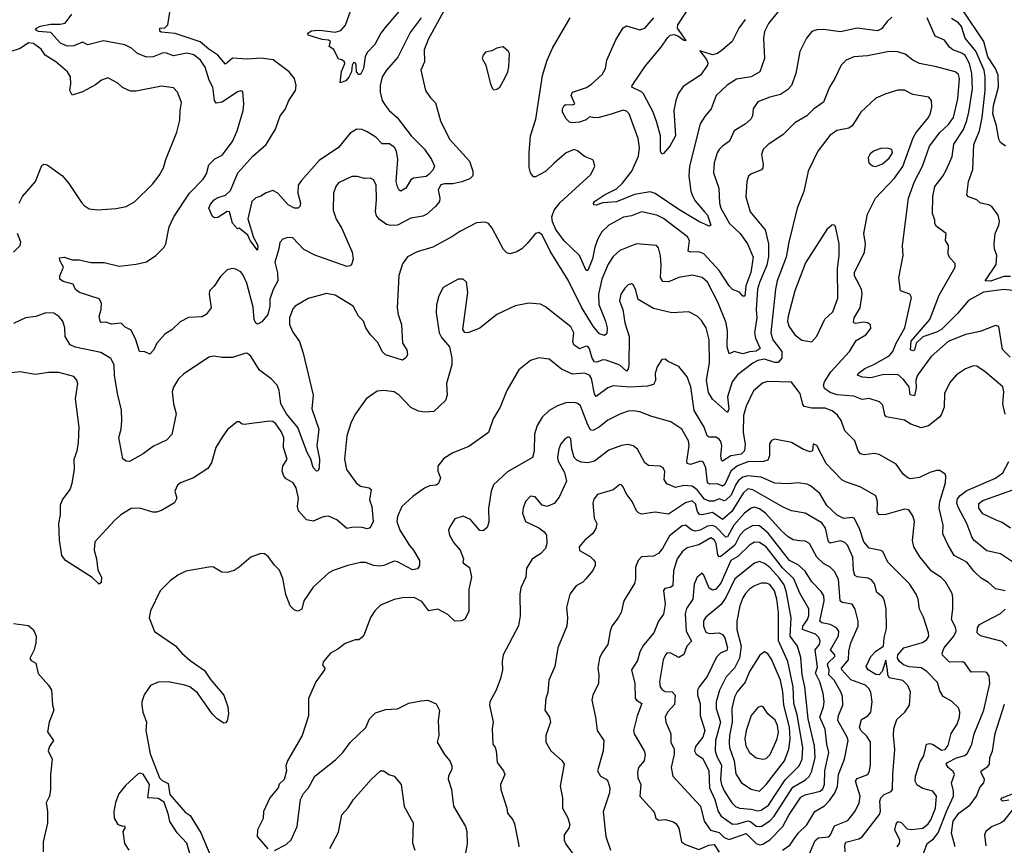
# Model space of a CAD drawing. Extents: x 1246230 to 1426786, y 660032 to 763141.
# Tile 362 of 566: x 1371733 to 1377578, y 671354 to 676255. Entities that reach past the tile are written whole.
import ezdxf

# ---------------------------------------------------------------- set-up
doc = ezdxf.new("R2010")
doc.units = 0

msp = doc.modelspace()

# ---------------------------------------------------------------- linework, layer by layer
at = {"layer": '0CON10XD'}
for points in [[(1374292.4, 676385), (1374157.9, 676137.9), (1374133.3, 676075), (1374136.5, 676005), (1374114.3, 675955), (1374141.4, 675835), (1374170.9, 675790.9), (1374200.3, 675760.3), (1374230, 675655), (1374284.7, 675544.7), (1374402.2, 675415), (1374423.3, 675355), (1374422.4, 675327.6), (1374405, 675309.2), (1374358, 675292), (1374305, 675280), (1374255, 675281.1), (1374232.5, 675275), (1374216.9, 675245), (1374226.7, 675195), (1374224.2, 675175), (1374200.8, 675145), (1374148.7, 675101.3), (1374125, 675088.8), (1374055, 675076.6), (1373975, 675035.4), (1373933.8, 675033.8), (1373910, 675040), (1373869.3, 675069.3), (1373851.3, 675091.3), (1373845.6, 675115.6), (1373850.8, 675185), (1373848.1, 675275), (1373833.3, 675305), (1373815, 675314), (1373781.2, 675311.2), (1373736.4, 675323.6), (1373705, 675324), (1373625, 675285.7), (1373609.2, 675265), (1373595.7, 675225), (1373594.5, 675125), (1373611.1, 675071.1), (1373644.6, 675014.6), (1373705.6, 674875), (1373711.4, 674835), (1373704, 674805), (1373695, 674794), (1373675, 674790.6), (1373485, 674856.6), (1373419.7, 674889.7), (1373355, 674960.6), (1373325, 674962), (1373295, 674951.2), (1373277.7, 674932.3), (1373272, 674895), (1373246.7, 674815), (1373262.8, 674752.8), (1373265.8, 674705), (1373236.9, 674653.1), (1373218.6, 674595), (1373217.4, 674555), (1373205.3, 674505), (1373169.6, 674460.4), (1373145, 674448), (1373135, 674452.9), (1373124.3, 674474.3), (1373118.7, 674548.7), (1373081.5, 674691.5), (1373059.1, 674739.1), (1373045, 674758), (1373015, 674773.8), (1372995, 674778.8), (1372965, 674770), (1372925, 674730), (1372888, 674672), (1372860, 674645), (1372857.1, 674625), (1372870, 674545), (1372840, 674505), (1372815, 674491.2), (1372735, 674486.7), (1372685, 674461.4), (1372635.5, 674414.5), (1372595, 674388), (1372547.5, 674335), (1372528.8, 674295), (1372505, 674270), (1372475, 674283.3), (1372443.3, 674285), (1372422, 674355), (1372395, 674412.5), (1372359.3, 674429.3), (1372335, 674452.5), (1372277, 674447), (1372245, 674458.8), (1372216.7, 674456.7), (1372211.2, 674465), (1372204.3, 674495), (1372216, 674535), (1372217.7, 674572.3), (1372205, 674598), (1372087.5, 674635), (1372063.9, 674653.9), (1372050, 674685), (1371991.3, 674701.3), (1371971.2, 674715), (1371971.2, 674735), (1371992.5, 674785), (1371970, 674825), (1371968.8, 674841.2), (1371995.8, 674844.2), (1372045, 674830), (1372085, 674829.4), (1372155, 674812.7), (1372235, 674813.3), (1372322.2, 674792.2), (1372425, 674802.9), (1372485, 674816.9), (1372540, 674855), (1372590.9, 674905), (1372600.8, 674925), (1372620.9, 675025), (1372648.5, 675085), (1372741.1, 675225), (1372822.4, 675307.6), (1372840.8, 675339.2), (1372856.4, 675393.6), (1372891.3, 675428.7), (1372935, 675450), (1372995, 675532), (1373024.3, 675595), (1373059.2, 675715), (1373064, 675755), (1373058.3, 675828.3), (1373045, 675833.3), (1373025, 675827.5), (1372935, 675765.9), (1372899.1, 675759.1), (1372888.2, 675775), (1372879.2, 675855), (1372856.9, 675895), (1372833.7, 675973.7), (1372806.2, 676015), (1372765.6, 676045.6), (1372725, 676056.7), (1372645, 676040.8), (1372605, 676056.5), (1372585, 676057.6), (1372525, 676034), (1372485, 676031.8), (1372431.5, 676055), (1372396.2, 676086.2), (1372357.1, 676105), (1372229.3, 676129.3), (1372136.3, 676106.3), (1372105, 676120.8), (1372055, 676099.1), (1372015, 676097.2), (1371975.3, 676115), (1371918.4, 676178.4), (1371845, 676184.9), (1371825.5, 676195), (1371832.2, 676205), (1371855, 676216.7), (1371915, 676228.9), (1371972.7, 676227.3), (1372003.3, 676235), (1372042.8, 676287.2)], [(1374075, 676412.9), (1373901.9, 676208.1), (1373876.9, 676175), (1373841.7, 676108.3), (1373795, 676060), (1373784.4, 676035), (1373774.2, 675965), (1373755, 675930), (1373745, 675930), (1373731.2, 675945), (1373730.8, 675985), (1373726.5, 675996.5), (1373715, 676000.8), (1373705.7, 675985), (1373703.1, 675945), (1373687.1, 675912.9), (1373668.3, 675891.7), (1373635, 675880), (1373643.3, 675946.7), (1373663.8, 675995), (1373661.2, 676005), (1373645, 676017.5), (1373625, 676020), (1373597.8, 676077.8), (1373570, 676095), (1373577.5, 676125), (1373565, 676133.3), (1373527.7, 676137.7), (1373445, 676163.3), (1373443.8, 676175), (1373465, 676188), (1373485, 676190), (1373515, 676192), (1373605, 676181.4), (1373639.4, 676190.6), (1373667.2, 676222.8), (1373698.6, 676311.4)], [(1374116.1, 676265), (1374050.6, 676179.4), (1373978.2, 676031.8), (1373910.5, 675955), (1373885, 675916), (1373872.8, 675865), (1373871.8, 675825), (1373885.4, 675775), (1373902.3, 675747.7), (1373925.4, 675715), (1373974.4, 675675), (1374057.2, 675565), (1374135, 675486.5), (1374178.2, 675425), (1374195.7, 675385), (1374185, 675361.2), (1374161.2, 675335), (1374145, 675324.3), (1374070, 675315), (1374055, 675304.2), (1374025, 675254), (1373995, 675236.7), (1373985, 675243.3), (1373975, 675263.3), (1373968.1, 675295), (1373978.4, 675425), (1373969.5, 675475), (1373957, 675497), (1373928.1, 675518.1), (1373885, 675518.2), (1373846.9, 675556.9), (1373795, 675588.9), (1373765, 675602.5), (1373735, 675605.6), (1373695, 675580.6), (1373624.3, 675495.7), (1373510.7, 675419.3), (1373405, 675300.7), (1373385, 675272.5), (1373383.3, 675225), (1373400.6, 675165), (1373395.7, 675145), (1373385, 675136.9), (1373365, 675136.4), (1373326, 675156), (1373265, 675224.3), (1373235, 675240), (1373195, 675227.3), (1373165, 675206.4), (1373135, 675198.2), (1373110.6, 675175), (1373087.2, 675072.8), (1373121.4, 674961.4), (1373145.8, 674915), (1373145, 674887.5), (1373101.5, 674945), (1373087.9, 674975), (1373035, 675017.5), (1373025, 675012.5), (1372995, 675047.1), (1372977.5, 675115), (1372965, 675116.7), (1372909.2, 675080.8), (1372888.5, 675078.5), (1372876.3, 675086.3), (1372855.7, 675135), (1372865, 675160), (1372887.5, 675185), (1372905, 675196.7), (1372955, 675212.5), (1372985, 675240), (1373028.2, 675345), (1373116.1, 675443.9), (1373196.7, 675513.3), (1373250.6, 675605), (1373278.8, 675685), (1373308.3, 675721.7), (1373331.4, 675775), (1373369.2, 675835), (1373374.2, 675865), (1373363.1, 675905), (1373333.3, 675945), (1373236.6, 676016.6), (1373165.6, 676025.6), (1373085, 676019.6), (1372995, 676027.3), (1372955, 675990), (1372908.9, 676045), (1372855, 676079.6), (1372805, 676123.7), (1372655, 676173.6), (1372571.7, 676181.7), (1372565, 676187.5), (1372564.6, 676205.4), (1372595, 676206.9), (1372611.5, 676225), (1372627.4, 676322.6)], [(1376235, 676302.9), (1376178.3, 676231.7), (1376153.6, 676185), (1376147.5, 676145), (1376154.5, 676025), (1376125.6, 675945), (1376075.3, 675914.7), (1375987.9, 675902.1), (1375933.3, 675866.7), (1375868.1, 675805), (1375838.6, 675725), (1375799.4, 675680.6), (1375773.1, 675636.9), (1375708.1, 675385), (1375705.3, 675325), (1375716, 675236), (1375724, 675215), (1375741.6, 675181.6), (1375798.9, 675115), (1375815.8, 675095), (1375836.5, 675035), (1375825, 675029.4), (1375765, 675056.6), (1375645, 675127.9), (1375505, 675223.9), (1375475, 675232), (1375382.3, 675217.7), (1375275, 675173.5), (1375195, 675167.9), (1375155, 675153.1), (1375142, 675155), (1375138.2, 675165), (1375144.6, 675175), (1375205, 675215.8), (1375275, 675250.7), (1375311.1, 675285), (1375367.5, 675355), (1375406.9, 675445), (1375411.2, 675495), (1375405, 675550), (1375351.2, 675695), (1375335, 675711.8), (1375315, 675718.5), (1375243.6, 675693.6), (1375173.6, 675673.6), (1375145, 675671.9), (1375115, 675678.8), (1375095, 675660.8), (1375055, 675645.7), (1375012.5, 675642.5), (1374996.4, 675646.4), (1374976.4, 675666.4), (1374955.6, 675705.6), (1374955, 675726.2), (1374964.3, 675745.7), (1374975, 675752.2), (1375015, 675749.2), (1375028.8, 675755), (1375007.1, 675805), (1375014.4, 675825), (1375098.1, 675851.9), (1375128, 675872), (1375190, 675930), (1375210, 675965), (1375218.6, 676015), (1375270.8, 676135), (1375315, 676206), (1375335, 676217.8), (1375415, 676195.5), (1375444.2, 676205), (1375497.1, 676265)], [(1376038.7, 676255), (1376001.5, 676205), (1375962.2, 676125), (1375904.3, 676075), (1375875, 676053.8), (1375845, 676046.2), (1375770.8, 676069.2), (1375809.4, 676019.4), (1375818.1, 675998.1), (1375816.2, 675985), (1375774.3, 675925.7), (1375671.5, 675858.5), (1375642.3, 675815), (1375627.1, 675775), (1375615.9, 675715), (1375626.8, 675565), (1375591.8, 675505), (1375555, 675460), (1375545, 675457.1), (1375537.1, 675475), (1375535.9, 675565), (1375514.5, 675645), (1375493.1, 675705), (1375436.2, 675815), (1375425, 675826.2), (1375366, 675855), (1375368.9, 675865), (1375448.7, 675981.3), (1375539.7, 676090.3), (1375580.5, 676149.5), (1375595, 676162.7), (1375617.1, 676167.1), (1375639.3, 676159.3), (1375675, 676132.5), (1375688.6, 676131.4), (1375638.6, 676205), (1375639.6, 676225), (1375693.3, 676305)], [(1377456.1, 676126.1), (1377332.3, 676312.3)], [(1376909.9, 676270.1), (1376881.5, 676245), (1376848.5, 676201.5), (1376825, 676188.7), (1376705, 676204.6), (1376605, 676182.3), (1376503.6, 676196.4), (1376465, 676194.4), (1376435.5, 676184.5), (1376403.1, 676145), (1376364, 676066), (1376340, 675935), (1376315, 675864), (1376291.3, 675838.7), (1376250.2, 675809.8), (1376185, 675794.5), (1376115, 675768), (1376087.1, 675725), (1376083.1, 675685), (1376072.2, 675665), (1376039.4, 675635), (1375974.3, 675595), (1375946.4, 675533.6), (1375904.4, 675505), (1375884.4, 675485), (1375874, 675464), (1375855.4, 675404.6), (1375851.2, 675345), (1375882.5, 675255), (1375887.8, 675165), (1375895.3, 675135), (1375947.2, 675045), (1376009.2, 674985), (1376053.9, 674925), (1376086.4, 674845), (1376073.6, 674755), (1376043.1, 674675), (1376037.3, 674612.7), (1376025, 674613.5), (1376005, 674638), (1375965, 674654), (1375945, 674674.2), (1375884.7, 674765), (1375795, 674864.6), (1375765, 674876.3), (1375715, 674874.6), (1375701.5, 674881.5), (1375708.2, 674945), (1375697.5, 674965), (1375555.5, 675075), (1375514.2, 675095), (1375425, 675114.6), (1375365, 675091.1), (1375318, 675082), (1375229.4, 675035), (1375188.5, 674995), (1375165, 674953.3), (1375147.5, 674905), (1375133.9, 674835), (1375105, 674766), (1375095, 674765.8), (1375055, 674854.4), (1374965, 674942.5), (1374915, 675009.2), (1374895.2, 675055), (1374892.5, 675085), (1374905.8, 675124.2), (1374941.1, 675168.9), (1375124, 675335), (1375146.2, 675385), (1375140, 675415), (1375135, 675422.5), (1375085, 675443.3), (1375045, 675476.7), (1375025, 675483.8), (1374976.2, 675465), (1374907.1, 675405), (1374855, 675352.9), (1374795, 675321.2), (1374782.3, 675322.3), (1374765.9, 675345.9), (1374757.3, 675377.3), (1374756.7, 675465), (1374765.6, 675565), (1374796.4, 675665), (1374836.1, 675923.9), (1374864.4, 676015), (1374895.6, 676085), (1375000, 676265)], [(1377625, 674646.6), (1377575, 674652.7), (1377455, 674637.7), (1377365, 674588.8), (1377299.4, 674510.6), (1377205, 674415.9), (1377175, 674399.2), (1377095, 674372.7), (1377054.4, 674335), (1377045, 674292.5), (1377035, 674289.1), (1377020.6, 674295), (1377025, 674346.2), (1377135.9, 674475), (1377190.8, 674619.2), (1377287.1, 674785), (1377287, 674807), (1377253.2, 674843.2), (1377244.3, 674864.3), (1377245.7, 674915), (1377229.2, 674945), (1377232, 674985), (1377175, 675028.1), (1377166.4, 675045), (1377165.4, 675065), (1377151.1, 675105), (1377153.8, 675205), (1377165.5, 675265), (1377213.3, 675326.7), (1377234.6, 675365), (1377267.8, 675442.2), (1377277.9, 675515), (1377335, 675603.8), (1377355, 675657.1), (1377367.7, 675705), (1377388.5, 675845), (1377385.6, 675935), (1377370.7, 675995), (1377345, 676041.6), (1377325.4, 676055.4), (1377272.2, 676075), (1377252.1, 676092.1), (1377222.7, 676132.7), (1377168, 676158), (1377120.5, 676265)], [(1377615, 674729.9), (1377575, 674730.6), (1377495, 674703.5), (1377464, 674705), (1377528.6, 674801.4), (1377533.4, 674855), (1377519.4, 674895), (1377516.8, 674923.2), (1377524.6, 674985), (1377545.9, 675035), (1377548.9, 675058.9), (1377542.2, 675095), (1377504.2, 675145), (1377485.5, 675155.5), (1377436.6, 675166.6), (1377415, 675185.8), (1377365, 675202.9), (1377355.7, 675215), (1377365.5, 675295), (1377391.3, 675365), (1377396.8, 675513.2), (1377430.6, 675595), (1377446.1, 675675), (1377463.6, 675835), (1377464.8, 675914.8), (1377458.9, 675955), (1377408.2, 676068.2), (1377345.3, 676145), (1377323.3, 676215), (1377306.2, 676236.2), (1377265, 676261.5)], [(1377585, 675503.3), (1377555, 675526.2), (1377545.8, 675545), (1377531.8, 675625), (1377510.7, 675695), (1377514.6, 675745), (1377542.7, 675855), (1377541.7, 675925), (1377526.2, 675965), (1377480.7, 676035), (1377456.1, 676126.1)], [(1372415, 675174), (1372521.3, 675278.7), (1372560.9, 675329.1), (1372585.7, 675375), (1372600, 675425), (1372665, 675586.7), (1372682.4, 675657.6), (1372684.4, 675715), (1372694.1, 675764.1), (1372668.6, 675825), (1372645, 675850.8), (1372575, 675861.1), (1372425, 675831.1), (1372390.3, 675830.3), (1372343, 675853), (1372315, 675877.5), (1372255, 675910), (1372217.5, 675895), (1372182.3, 675867.7), (1372105, 675826.2), (1372045, 675807.5), (1372031.2, 675835), (1372036.7, 675875), (1372033.3, 675915), (1372016.7, 675945), (1371948, 676005), (1371884.6, 676044.6), (1371860.6, 676080.6), (1371815, 676113.1), (1371785, 676117.3), (1371735, 676083.1), (1371675, 676063.6)], [(1377612.1, 674252.1), (1377566.5, 674296.5), (1377545, 674433.3), (1377525, 674440), (1377435, 674404.4), (1377346.6, 674386.6), (1377245, 674345.3), (1377144.5, 674255), (1377062.4, 674145), (1377053.3, 674115), (1377055, 674070), (1377045, 674022.9), (1377018.5, 674028.5), (1377013.1, 674075), (1376979.2, 674119.2), (1376945, 674148.9), (1376855, 674145.7), (1376785, 674129.2), (1376735, 674131.8), (1376705.8, 674145), (1376710, 674155), (1376749.5, 674185), (1376802.6, 674207.4), (1376895, 674259.6), (1376915.4, 674285), (1376935.9, 674335), (1376988.2, 674425), (1377026, 674606), (1377017.5, 674625), (1376961.2, 674645), (1376952.5, 674722.5), (1376977.1, 674855), (1376973.1, 674915), (1377008.5, 675195), (1377045.3, 675295), (1377091.6, 675385), (1377134.7, 675505), (1377195.5, 675584.5), (1377246.9, 675633.1), (1377276.8, 675675), (1377302.7, 675785), (1377312.5, 675905), (1377305, 675929.2), (1377286.7, 675945), (1377174.6, 675975.4), (1377075, 675993.8), (1377034.7, 676014.7), (1376990.2, 676050.2), (1376945, 676064.5), (1376895, 676065.4), (1376765, 676041.2), (1376685, 676034.4), (1376640, 676015), (1376609.2, 675985), (1376572.5, 675905), (1376540, 675855), (1376504.4, 675765), (1376446, 675724), (1376405, 675684.5), (1376335, 675642.9), (1376265, 675572.9), (1376175, 675511.4), (1376146.3, 675483.7), (1376135.6, 675455), (1376146.9, 675395), (1376144.3, 675375), (1376136.4, 675363.6), (1376072.6, 675337.4), (1376059.2, 675325), (1376048.9, 675295), (1376042.8, 675202.8), (1376069.4, 675115), (1376158.2, 675008.2), (1376177.6, 674925), (1376178.1, 674848.1), (1376167.2, 674797.2), (1376123.7, 674695), (1376113.6, 674655), (1376105.7, 674535), (1376108.8, 674485), (1376094.2, 674395), (1376100.7, 674365), (1376127.9, 674302.1), (1376105, 674286.1), (1376065, 674283.2), (1376025, 674271.5), (1375975, 674284.4), (1375945, 674270.8), (1375932.5, 674312.5), (1375934.2, 674405), (1375926.7, 674455), (1375878.1, 674578.1), (1375816.8, 674696.8), (1375785, 674723.6), (1375725, 674739.2), (1375645.3, 674724.7), (1375585, 674699.6), (1375550.4, 674700.4), (1375535.9, 674725), (1375541.6, 674795), (1375536.6, 674853.4), (1375525, 674900), (1375513.4, 674913.4), (1375395, 674923.3), (1375295, 674883.8), (1375255, 674849.4), (1375226.3, 674803.7), (1375188.1, 674715), (1375169.1, 674625), (1375171.6, 674565), (1375211.1, 674465), (1375220.7, 674425), (1375218.4, 674391.6), (1375205, 674380.5), (1375175, 674390.9), (1375137.8, 674435), (1375068.2, 674548.2), (1374988.9, 674708.9), (1374881.6, 674881.6), (1374835, 674977.5), (1374815, 674992.5), (1374795, 674985.8), (1374745, 674925.8), (1374714, 674895), (1374683.6, 674876.4), (1374645, 674865.7), (1374625, 674871.4), (1374605, 674890), (1374537, 675017), (1374515, 675044), (1374495, 675052.5), (1374445, 675048.6), (1374345, 674998.1), (1374298.8, 674965), (1374185, 674904.4), (1374092.6, 674877.4), (1374035, 674848), (1374005.8, 674805), (1373983.4, 674736.6), (1373973.8, 674545), (1373978.5, 674505), (1374000, 674445), (1374004.5, 674335), (1374030, 674295), (1374034.2, 674265), (1374025, 674246.7), (1374005, 674233.8), (1373905, 674264.5), (1373885, 674284.2), (1373858.3, 674338.3), (1373815, 674384), (1373788.1, 674425), (1373773.1, 674465), (1373743.1, 674495), (1373712.5, 674555), (1373605, 674619.2), (1373555, 674628.6), (1373445, 674600), (1373367.5, 674555), (1373355, 674538), (1373334.7, 674485.3), (1373335.3, 674445), (1373355, 674399.2), (1373394, 674345), (1373415.6, 674275), (1373475.5, 674025), (1373466.9, 673945), (1373508, 673825), (1373497.3, 673725), (1373511.5, 673645), (1373511.2, 673595), (1373505, 673577.5), (1373495, 673575.6), (1373474.5, 673595.5), (1373460.9, 673645), (1373438.7, 673685), (1373383.5, 673833.5), (1373315.7, 673915), (1373283.9, 673975), (1373272.9, 674052.9), (1373261.5, 674085), (1373225, 674122.1), (1373155.6, 674175), (1373105, 674256.7), (1373085, 674274.2), (1373075, 674275.7), (1372995, 674250), (1372935, 674248.9), (1372885, 674256.7), (1372855, 674252), (1372705, 674151.4), (1372675, 674122.5), (1372646.4, 674073.6), (1372638.5, 674045), (1372646.5, 673975), (1372662.2, 673915), (1372635, 673792.5), (1372605, 673759.2), (1372526.4, 673723.6), (1372465, 673678.6), (1372385, 673631.2), (1372365, 673633.3), (1372345, 673647.5), (1372321.1, 673775), (1372334.4, 673825), (1372339.5, 673875), (1372336.7, 673936.7), (1372312.4, 674035), (1372295.3, 674144.7), (1372292.5, 674205), (1372273, 674243), (1372215, 674278.6), (1372061.7, 674311.7), (1372031.5, 674325), (1372001.8, 674375), (1372000, 674425), (1371987.8, 674465), (1371965, 674493.1), (1371935, 674512.5), (1371887.5, 674515), (1371827.6, 674492.4), (1371766.7, 674485), (1371695, 674450.6)], [(1374548.3, 675838.3), (1374565, 675842.5), (1374582.5, 675855), (1374612.7, 675907.3), (1374630, 675945), (1374636, 675975), (1374640, 676055), (1374635, 676066.7), (1374603.6, 676093.6), (1374565, 676086), (1374535, 676070), (1374498.8, 676061.2), (1374483.8, 676045), (1374478.8, 676025), (1374500, 675985), (1374525, 675880), (1374538.3, 675848.3), (1374548.3, 675838.3)], [(1377583.9, 673913.9), (1377569.5, 673975), (1377574.4, 674045), (1377569.2, 674075), (1377464.2, 674165), (1377415, 674197.5), (1377395, 674199.1), (1377347.2, 674182.8), (1377295, 674145.8), (1377255, 674102), (1377222.2, 674035), (1377221.4, 673955), (1377205, 673913.8), (1377192.5, 673895), (1377126.9, 673843.1), (1377085, 673832.2), (1377023.9, 673853.9), (1376985, 673876.9), (1376877, 673897), (1376868.6, 673908.6), (1376856.8, 673966.8), (1376836.2, 673986.2), (1376775.8, 674005.8), (1376735, 674000), (1376685, 674020), (1376585, 674027.7), (1376545, 674041.9), (1376510.7, 674065), (1376505.3, 674085), (1376509.6, 674105), (1376548.9, 674165), (1376659.1, 674285), (1376699.1, 674350.9), (1376755.5, 674384.5), (1376785, 674422.5), (1376782.7, 674442.7), (1376766.7, 674455), (1376741.1, 674458.9), (1376695, 674451.4), (1376684.5, 674454.5), (1376681.9, 674461.9), (1376687.3, 674485), (1376722.1, 674545), (1376734.6, 674625), (1376730.4, 674655), (1376704.6, 674705), (1376688.2, 674735), (1376688.8, 674755), (1376748.5, 674875), (1376754.5, 674925), (1376743.9, 674985), (1376765, 675101.2), (1376813.3, 675195), (1376925.2, 675314.8), (1376976.4, 675383.6), (1377036.6, 675553.4), (1377055.4, 675585), (1377128, 675675), (1377140.5, 675699.5), (1377148, 675735), (1377145.7, 675775.7), (1377130, 675795), (1377035, 675810.6), (1376985.5, 675835.5), (1376945, 675835.5), (1376874.5, 675815.5), (1376815, 675788.1), (1376725.8, 675705), (1376706.1, 675673.9), (1376675.6, 675625), (1376655, 675610), (1376582.7, 675597.3), (1376542.2, 675567.8), (1376470, 675475), (1376414.4, 675355), (1376388.1, 675235), (1376347.8, 675135), (1376298.5, 674935), (1376282.7, 674845), (1376230.4, 674705), (1376219.7, 674655), (1376191.2, 674395), (1376204.1, 674355), (1376256.7, 674285), (1376256.4, 674245), (1376235, 674220.4), (1376215, 674220.5), (1376155, 674238.8), (1376115, 674230.9), (1376084.9, 674215.1), (1375994.1, 674145.9), (1375961.8, 674105), (1375935.3, 674015), (1375942.7, 673945), (1375935, 673922.9), (1375845, 674002.5), (1375821.7, 674041.7), (1375810.2, 674115), (1375827.1, 674217.1), (1375825.4, 674355), (1375808.9, 674425), (1375779.5, 674469.5), (1375754.6, 674494.6), (1375705, 674520.6), (1375605, 674515.5), (1375495, 674540.9), (1375404.5, 674594.5), (1375388.6, 674655), (1375375, 674681.2), (1375365, 674685.8), (1375345, 674680.8), (1375325, 674661.2), (1375300.6, 674625), (1375293.3, 674585), (1375313.8, 674535), (1375324.3, 674455), (1375351.2, 674375), (1375348.7, 674205), (1375345, 674180), (1375335, 674167.5), (1375295, 674203.1), (1375215, 674234.5), (1375195, 674236.5), (1375159.1, 674220.9), (1375145, 674223.3), (1375130.6, 674245), (1375115, 674300.6), (1375105, 674314.5), (1375095, 674317.3), (1375055, 674301.8), (1375022.5, 674325), (1375017.3, 674345), (1375021.6, 674395), (1375005, 674431.5), (1374855, 674550), (1374825, 674565.8), (1374755, 674572.5), (1374675, 674556), (1374565, 674504), (1374465, 674423.8), (1374393.6, 674396.4), (1374375, 674397.5), (1374363.3, 674415), (1374392.9, 674635), (1374385.7, 674695.7), (1374365, 674714), (1374335, 674714), (1374246.7, 674665), (1374220.6, 674615), (1374207.9, 674562.1), (1374204.4, 674515), (1374222.9, 674395), (1374237.6, 674367.6), (1374283.5, 674313.5), (1374298.5, 674245), (1374298.5, 674205), (1374265.7, 674095), (1374270, 674025), (1374260.8, 673995), (1374190.6, 673929.4), (1374135.7, 673924.3), (1374100.7, 673930.7), (1374055, 673952.2), (1373985, 674026.7), (1373955, 674046.5), (1373895, 674053.1), (1373855, 674048.9), (1373788.8, 674005), (1373725.5, 673914.5), (1373700, 673865), (1373675.6, 673785), (1373661.2, 673645), (1373672.1, 673585), (1373729.2, 673505), (1373755, 673485.3), (1373806.4, 673476.4), (1373820, 673465), (1373808.5, 673405), (1373824.1, 673364.1), (1373830.5, 673275), (1373812.6, 673237.4), (1373795, 673231.4), (1373765, 673240), (1373715, 673242.5), (1373675, 673234.3), (1373615, 673286.2), (1373565, 673307.7), (1373535, 673303.8), (1373475, 673278.1), (1373435, 673286), (1373388.3, 673338.3), (1373382.7, 673365), (1373387.9, 673415), (1373374.6, 673475), (1373356.9, 673505), (1373315, 673529.5), (1373300.9, 673545), (1373291.1, 673575), (1373295.5, 673605), (1373320.3, 673645), (1373299.7, 673715), (1373300.9, 673775), (1373285, 673810.8), (1373252.9, 673855), (1373235, 673868.6), (1373215, 673872), (1373065, 673852.5), (1373053, 673853), (1373035, 673867.5), (1373023.3, 673866.7), (1372967, 673823), (1372934.3, 673775.7), (1372898, 673715), (1372872, 673625), (1372848.9, 673591.1), (1372765, 673536), (1372687.5, 673505), (1372669.2, 673490.8), (1372654.2, 673455), (1372665.8, 673414.2), (1372652.3, 673387.7), (1372575, 673340.8), (1372545, 673331.9), (1372522.1, 673332.1), (1372445, 673355.7), (1372395, 673352.5), (1372333.9, 673316.1), (1372295, 673281.4), (1372179.2, 673155), (1372174.3, 673105), (1372189.2, 673055)], [(1376815, 675383.2), (1376855, 675398.6), (1376895, 675431.8), (1376914.7, 675465), (1376909.4, 675485), (1376885, 675491.8), (1376845, 675489.2), (1376805, 675475.9), (1376782.2, 675457.8), (1376770.4, 675435), (1376774.5, 675405), (1376795, 675386.5), (1376815, 675383.2)], [(1371728.9, 675165), (1371749.2, 675205), (1371827.1, 675295), (1371865, 675390), (1371875, 675396.7), (1371895, 675394), (1371987.6, 675327.6), (1372025, 675283.3), (1372099.7, 675169.7), (1372115, 675151.2), (1372145, 675132), (1372195, 675125.8), (1372305, 675134), (1372365, 675146), (1372415, 675174)], [(1376435, 674342), (1376464.4, 674375.6), (1376512, 674478), (1376559.2, 674520.8), (1376588.7, 674601.3), (1376588.2, 674775), (1376598.2, 674855), (1376598.2, 674925), (1376575, 675027.5), (1376565, 675036.7), (1376554.2, 675035.8), (1376525, 675010), (1376397.6, 674812.4), (1376335.3, 674645), (1376294.1, 674495), (1376291.7, 674465), (1376297.9, 674435), (1376335, 674384.4), (1376375, 674352.9), (1376435, 674342)], [(1371696.2, 674875), (1371735, 674914), (1371739.4, 674935), (1371720, 674985)], [(1377583.9, 672863.9), (1377525, 672876.9), (1377485, 672914.2), (1377439.6, 672939.6), (1377398.3, 672978.3), (1377355, 673034.6), (1377280.5, 673075), (1377244, 673135), (1377212.6, 673202.6), (1377215.3, 673255), (1377190.3, 673355), (1377194.7, 673395.3), (1377227.8, 673505), (1377231.2, 673545), (1377226.1, 673556.1), (1377195, 673578), (1377175, 673578.6), (1377135, 673566.9), (1377075, 673537.5), (1377020.3, 673529.7), (1377005, 673534.2), (1376978.6, 673555), (1376935, 673615.7), (1376835, 673672.7), (1376805, 673679.6), (1376745, 673672.1), (1376725, 673676.9), (1376710.5, 673695), (1376690, 673755), (1376631.4, 673815), (1376608.9, 673875), (1376587.6, 673907.6), (1376555, 673932.7), (1376515, 673949.1), (1376435, 673948.7), (1376389.5, 673959.5), (1376381.4, 673971.4), (1376366.1, 674036.1), (1376315, 674103.8), (1376172.1, 674107.9), (1376142.1, 674097.9), (1376088.9, 674051.1), (1376045, 673961.2), (1376029.6, 673905), (1376027.4, 673805), (1376038.6, 673735), (1376034.8, 673695), (1376015, 673675.9), (1375980.2, 673669.8), (1375955, 673666.2), (1375905, 673633.6), (1375899.3, 673639.3), (1375895.6, 673665), (1375900.5, 673725), (1375895, 673750), (1375884.7, 673764.7), (1375865.9, 673775.9), (1375825, 673776.2), (1375813.7, 673783.7), (1375796.6, 673835), (1375736.4, 673935), (1375716.4, 674075), (1375695, 674133.8), (1375645, 674196), (1375582.5, 674225), (1375565, 674240), (1375545, 674237.5), (1375516.2, 674195), (1375506, 674155), (1375507.7, 674112.3), (1375495, 674088.8), (1375460.6, 674079.4), (1375355, 674073.3), (1375255, 674081.2), (1375225, 674069.5), (1375155, 674018.6), (1375145, 674033.3), (1375128.2, 674125), (1375115, 674145.3), (1375085, 674155.6), (1375015, 674150.6), (1374949.5, 674179.5), (1374875, 674240), (1374815, 674247.5), (1374765, 674232), (1374695, 674176.2), (1374625.5, 674054.5), (1374584.2, 673955), (1374544.2, 673885), (1374516, 673805), (1374399.7, 673720.3), (1374305, 673684), (1374250.9, 673649.1), (1374215.7, 673604.3), (1374215.6, 673575), (1374230, 673535), (1374218.5, 673501.5), (1374205, 673491.4), (1374165, 673486.9), (1374135, 673472.9), (1374067.5, 673425), (1374000.8, 673365), (1373976.5, 673305), (1373972.5, 673275), (1373988.5, 673225), (1374046.7, 673133.3), (1374070.5, 673105), (1374105.6, 673045), (1374105.7, 673015), (1374093.3, 672995), (1374065, 672989.4), (1373975, 673036.2), (1373955, 673040), (1373895, 673015.6), (1373868.3, 673011.7), (1373834.1, 673014.1), (1373785, 673032.3), (1373755, 673032.3), (1373680, 673015), (1373594.5, 672985.5), (1373568.7, 672971.3), (1373475, 672885.8), (1373420, 672805), (1373406.7, 672755), (1373385, 672743.8), (1373365, 672748.8), (1373338, 672775), (1373312.2, 672842.2), (1373295, 672937.5), (1373275, 672987.5), (1373245, 673017.5), (1373208.3, 673068.3), (1373185, 673083.8), (1373165, 673086.7), (1373105, 673063.8), (1373035, 673004), (1373005, 672985.8), (1372965, 672972.9), (1372932.5, 672975), (1372882.5, 673005), (1372867.7, 673007.7), (1372718.8, 672981.2), (1372672.3, 672957.7), (1372625.8, 672924.2), (1372566, 672865), (1372508.6, 672745), (1372501.4, 672705), (1372533.2, 672623.2), (1372658.3, 672538.3), (1372694.6, 672494.6), (1372745, 672450.6), (1372830.7, 672390.7), (1372865, 672338.8), (1372945.5, 672245.5), (1372968.9, 672175), (1372971.9, 672135), (1372965, 672092.5), (1372955, 672080), (1372945, 672078.8), (1372905, 672103.8), (1372875, 672134), (1372788.4, 672258.4), (1372742.5, 672295), (1372713.3, 672305), (1372615, 672324.4), (1372555, 672322), (1372508.3, 672301.7), (1372472.3, 672247.7), (1372458, 672205), (1372457.3, 672182.7), (1372464.3, 672144.3), (1372486.2, 672085), (1372480.6, 672035), (1372507.3, 671897.3), (1372563.3, 671755), (1372578.3, 671738.3), (1372615, 671720), (1372624.6, 671654.6), (1372715, 671550), (1372745, 671530), (1372807.7, 671427.7), (1372889.4, 671235)], [(1372189.2, 673055), (1372197.5, 672987.5), (1372218.8, 672945), (1372216.4, 672913.6), (1372205, 672903.3), (1372162.5, 672942.5), (1372005, 673044.2), (1371982.9, 673075), (1371968.6, 673165), (1371964.3, 673265), (1371974, 673315), (1371974.3, 673375), (1371987.5, 673405), (1372031.4, 673465), (1372045, 673503.3), (1372058.5, 673585), (1372055.6, 673645), (1372074.5, 673695.5), (1372082.2, 673745), (1372086.5, 673835), (1372064.3, 674005), (1372077.5, 674095), (1372071.2, 674115), (1372055, 674136.2), (1371965, 674160.8), (1371905, 674160), (1371825, 674148.1), (1371735, 674164.2), (1371665, 674157.1)], [(1377097.5, 671305), (1377120.8, 671365), (1377158.5, 671391.5), (1377185, 671426.9), (1377235.1, 671554.9), (1377275.8, 671645), (1377276.1, 671675), (1377263.5, 671725), (1377282.7, 671775), (1377275, 671791.1), (1377244.5, 671815), (1377232.5, 671835), (1377240, 671845), (1377295, 671873.1), (1377344, 671886), (1377359, 671901), (1377385.4, 671955), (1377399.7, 672015), (1377456.1, 672155), (1377492.7, 672315), (1377488.2, 672358.2), (1377475, 672378.6), (1377455, 672384.4), (1377382.1, 672382.1), (1377345, 672433.8), (1377332.4, 672442.4), (1377251.8, 672441.8), (1377211.5, 672481.5), (1377209.6, 672495), (1377220.4, 672525), (1377278.9, 672595), (1377291.2, 672625), (1377287.9, 672647.9), (1377263.6, 672695), (1377272.5, 672755), (1377272.8, 672822.8), (1377267.9, 672847.9), (1377228.7, 672918.7), (1377203.3, 672943.3), (1377145, 672982), (1377075.8, 673065.8), (1377040, 673125), (1377032.8, 673162.8), (1377045.5, 673275), (1377035, 673308.8), (1377011.2, 673345), (1376985, 673350), (1376875, 673316.5), (1376834.6, 673314.6), (1376823.8, 673333.8), (1376824.5, 673394.5), (1376815, 673427.5), (1376721.7, 673481.7), (1376635, 673510.9), (1376613.8, 673523.8), (1376519.9, 673619.9), (1376465, 673726.7), (1376442.5, 673737.5), (1376438.8, 673695), (1376425, 673690), (1376385, 673704.3), (1376315, 673744.3), (1376214, 673764), (1376195, 673756.7), (1376183.5, 673736.5), (1376183.9, 673665), (1376175, 673640.5), (1376147.4, 673632.6), (1376055, 673630.7), (1375993.3, 673606.7), (1375954.9, 673575.1), (1375918.3, 673495), (1375905, 673486.4), (1375875, 673499.8), (1375827.2, 673497.2), (1375815.2, 673505.2), (1375806.7, 673595), (1375790.4, 673630.4), (1375775, 673633.8), (1375715, 673614.2), (1375695, 673620), (1375692.4, 673635), (1375707.1, 673725), (1375703.8, 673753.8), (1375664.4, 673825), (1375598, 673868), (1375485, 673899.4), (1375415, 673927.3), (1375375, 673933.5), (1375345, 673930.4), (1375295, 673913.5), (1375225, 673877.8), (1375173.4, 673836.6), (1375135, 673815.4), (1375120.3, 673820.3), (1375105, 673850.6), (1375061.6, 673961.6), (1375046.3, 673976.3), (1375025, 673982.9), (1374975, 673980), (1374925, 673963.5), (1374875.3, 673934.7), (1374834.7, 673895.3), (1374804.7, 673845.3), (1374787.9, 673795), (1374786.4, 673693.6), (1374776, 673655), (1374629.3, 673570.7), (1374545, 673493.8), (1374531.5, 673455), (1374516.7, 673355), (1374517.8, 673272.2), (1374508.8, 673241.2), (1374485, 673221.2), (1374465, 673222), (1374408.2, 673288.2), (1374365, 673307.5), (1374315, 673291.2), (1374286, 673245), (1374279.2, 673225), (1374284.2, 673195), (1374310.2, 673150.2), (1374347.5, 673105), (1374366.7, 673055), (1374362.5, 673035), (1374368, 673028), (1374402.7, 673002.7), (1374415.6, 672945), (1374398.5, 672875), (1374398.6, 672741.4), (1374375, 672696), (1374355, 672687.1), (1374315, 672684.2), (1374275, 672723.3), (1374215, 672755.6), (1374161.2, 672745), (1374120.2, 672800.2), (1374075, 672824.5), (1374005, 672821.9), (1373955, 672811.9), (1373875, 672778.6), (1373840.8, 672745), (1373814.5, 672705.5), (1373777.5, 672605), (1373765, 672588.8), (1373745, 672573.3), (1373725, 672572.5), (1373665, 672552.5), (1373622.2, 672517.8), (1373578, 672495), (1373535.8, 672445), (1373530, 672425), (1373543.3, 672405), (1373542, 672395), (1373490.8, 672325), (1373448, 672225), (1373447.3, 672122.7), (1373409.2, 672005), (1373323.3, 671855), (1373313.3, 671825), (1373317.5, 671795), (1373302.5, 671745), (1373273.9, 671716.1), (1373266.7, 671695), (1373216.7, 671635), (1373180.8, 671555), (1373177.6, 671512.4), (1373144.2, 671445), (1373142, 671405), (1373205, 671332)], [(1376942.7, 671345), (1376955.4, 671365), (1376957.3, 671385), (1376928.9, 671445), (1376935, 671480), (1376945, 671494.4), (1376965, 671488.5), (1377002.2, 671452.2), (1377027.1, 671447.1), (1377094.5, 671455.5), (1377125, 671480.4), (1377142.6, 671505), (1377169.1, 671575), (1377175.6, 671645.6), (1377152.7, 671675), (1377095, 671691), (1377061.5, 671711.5), (1377049.3, 671735), (1377050.4, 671765), (1377076.7, 671845), (1377100, 671885), (1377116.8, 671953.2), (1377135, 671957.7), (1377155, 671952.8), (1377205, 671917.6), (1377226.7, 671923.3), (1377244.7, 671945.3), (1377263.1, 672016.9), (1377297.5, 672072.5), (1377311.8, 672115), (1377313.1, 672145), (1377305, 672170), (1377265, 672210), (1377215, 672236.2), (1377195, 672271.2), (1377180.9, 672320.9), (1377117.9, 672385), (1377085, 672407.1), (1377013.1, 672413.1), (1376978.8, 672425), (1376955, 672444.3), (1376943.3, 672465), (1376945, 672483.8), (1376981.9, 672525), (1377092.4, 672557.6), (1377117.9, 672575), (1377128.9, 672595), (1377127.5, 672615), (1377097.3, 672707.3), (1377074.3, 672755), (1377065.6, 672815), (1377054.4, 672845), (1377015.6, 672905), (1376886.7, 673035), (1376857, 673097), (1376844.2, 673104.2), (1376775, 673116.7), (1376744.8, 673154.8), (1376718.8, 673235), (1376687.5, 673295), (1376675, 673300.5), (1376625, 673294.5), (1376585, 673313.1), (1376525, 673371.8), (1376482.8, 673442.8), (1376428.1, 673488.1), (1376407.4, 673497.4), (1376355, 673505.5), (1376295, 673498.8), (1376215, 673502.8), (1376135, 673539.8), (1376055, 673547.6), (1376025, 673538.5), (1376000.2, 673519.8), (1375983.2, 673495), (1375956.8, 673433.2), (1375925, 673401.6), (1375915, 673399.2), (1375885, 673410.3), (1375852.6, 673397.4), (1375825, 673397.1), (1375799, 673409), (1375755, 673464.3), (1375725, 673486.3), (1375675, 673489.7), (1375625, 673477.2), (1375575, 673499.6), (1375558.5, 673525), (1375563.5, 673573.5), (1375553.6, 673593.6), (1375534.4, 673604.4), (1375465, 673608.6), (1375443.6, 673623.6), (1375400.6, 673705), (1375375, 673725.6), (1375345, 673733.5), (1375305, 673727.3), (1375229.8, 673700.2), (1375145, 673633.6), (1375105, 673623.5), (1375065, 673627.5), (1375039.3, 673639.3), (1375024.3, 673655), (1375010.5, 673705), (1375005, 673766.2), (1374995, 673776), (1374985.9, 673775.9), (1374968, 673765), (1374945, 673736.2), (1374932.4, 673707.6), (1374924.6, 673655), (1374928.9, 673635), (1374966.6, 673566.6), (1374978.1, 673515), (1374935, 673421.2), (1374905, 673382.5), (1374865, 673364.4), (1374833.6, 673373.6), (1374793.2, 673423.2), (1374765, 673425.7), (1374735.8, 673395), (1374721.4, 673355), (1374718, 673325), (1374735, 673276.7), (1374815, 673238.1), (1374845.8, 673215), (1374859.2, 673195), (1374861.1, 673145), (1374854.3, 673115.7), (1374825, 673084.2), (1374794.6, 673065.4), (1374775, 673052.5), (1374741.7, 672998.3), (1374737.1, 672945), (1374707.7, 672882.3), (1374700.8, 672845), (1374704.2, 672715), (1374694.2, 672655.8), (1374603.1, 672485), (1374597.1, 672445), (1374599.4, 672395), (1374587, 672343), (1374562.2, 672275), (1374524.3, 672205), (1374520.8, 672185), (1374544, 672086), (1374538, 672045), (1374541.2, 671955), (1374555.8, 671935), (1374560.8, 671915), (1374567.1, 671845), (1374605.5, 671795.5), (1374612, 671775), (1374587.1, 671715), (1374589.2, 671685), (1374624.2, 671574.2), (1374628, 671545), (1374660, 671505), (1374670.3, 671480.3), (1374692.9, 671362.9), (1374696, 671345)], [(1377633.4, 673033.4), (1377554.7, 673084.7), (1377475, 673101.1), (1377397.1, 673165), (1377385.5, 673185), (1377354.8, 673264.8), (1377305, 673356.5), (1377296.4, 673385), (1377300.3, 673409.7), (1377315, 673430.8), (1377355, 673460), (1377525, 673533.9), (1377569.5, 673565), (1377605, 673631.2)], [(1376633.7, 671315), (1376631.7, 671355), (1376638, 671372), (1376715, 671391.5), (1376735, 671404.4), (1376836.7, 671536.7), (1376843.8, 671556.2), (1376839.7, 671615), (1376844.2, 671635), (1376865, 671655.3), (1376907, 671673), (1376914.4, 671685), (1376915.5, 671775), (1376928.4, 671921.6), (1376919.7, 672005), (1376922.7, 672047.3), (1376939.2, 672100.8), (1376987.5, 672145), (1377015.6, 672185), (1377020.6, 672265), (1377005, 672302.5), (1376975, 672331.8), (1376895, 672347.5), (1376886.1, 672365), (1376884.6, 672395), (1376875, 672452.5), (1376852.8, 672385), (1376835, 672366), (1376815, 672368.6), (1376769.5, 672395), (1376757.1, 672415), (1376785, 672475.4), (1376815, 672505.9), (1376860, 672535), (1376864.5, 672584.5), (1376879.3, 672640.7), (1376875.6, 672755), (1376867.3, 672805), (1376856.9, 672826.9), (1376820.7, 672855), (1376806.5, 672906.5), (1376788.7, 672928.7), (1376769.9, 672939.9), (1376705, 672946.8), (1376691.5, 672955), (1376682.4, 672985), (1376678.3, 673065), (1376647.6, 673135), (1376631.5, 673151.5), (1376605, 673161.1), (1376545, 673147.9), (1376535, 673154.3), (1376517.2, 673237.2), (1376495, 673268.2), (1376395, 673324.5), (1376315, 673340), (1376265, 673360.8), (1376085, 673464.7), (1376055, 673470.8), (1376027, 673445), (1375961.3, 673335), (1375905, 673288.1), (1375845, 673328.4), (1375785, 673315.2), (1375767.8, 673317.8), (1375757, 673335), (1375745, 673381.5), (1375725, 673397.7), (1375685, 673387), (1375585, 673320.4), (1375505, 673331.2), (1375425, 673320), (1375406.8, 673326.8), (1375395, 673340), (1375369.1, 673395), (1375333, 673443), (1375315, 673481.2), (1375305, 673493.8), (1375295, 673496), (1375255.9, 673464.1), (1375163.6, 673436.4), (1375140.7, 673409.3), (1375134.3, 673385), (1375143.3, 673295), (1375158.6, 673265), (1375152.9, 673235)], [(1377615, 673237.3), (1377565, 673270.8), (1377525, 673285.4), (1377451, 673321), (1377427.1, 673355), (1377427, 673383), (1377450.2, 673399.8), (1377655.6, 673474.4)], [(1376408.8, 671275), (1376455, 671381.5), (1376475, 671397.6), (1376535.2, 671404.8), (1376545.9, 671415), (1376569.8, 671470.2), (1376648.3, 671501.7), (1376693.4, 671556.6), (1376716.5, 671605), (1376721.9, 671645), (1376695.3, 671735), (1376705, 671750.8), (1376767.8, 671775), (1376777.7, 671795), (1376783.6, 671833.6), (1376784.4, 671965), (1376761.8, 672001.8), (1376725.3, 672035), (1376718, 672055), (1376729.5, 672100.5), (1376768.3, 672121.7), (1376785.8, 672145), (1376792.6, 672205), (1376785, 672262.5), (1376774.6, 672285), (1376753.5, 672305), (1376666.6, 672336.6), (1376613.2, 672395), (1376611.1, 672405), (1376652.8, 672455), (1376654.8, 672505.2), (1376667.5, 672555), (1376711.1, 672655), (1376710, 672685), (1376692.4, 672755), (1376675.2, 672785.2), (1376615.3, 672795.3), (1376603.2, 672805), (1376593.1, 672933.1), (1376569.3, 672979.3), (1376545, 673004.4), (1376505, 673027.1), (1376465, 673064.5), (1376420.6, 673145), (1376395, 673160), (1376365, 673161.5), (1376325, 673166.9), (1376294.5, 673185), (1376255, 673219.6), (1376159.7, 673325), (1376125, 673350.7), (1376095, 673360.3), (1376075, 673355.9), (1376035, 673325.9), (1375973, 673255), (1375935, 673184.6), (1375925, 673183.9), (1375865, 673243.7), (1375845, 673253), (1375815, 673248.7), (1375771.8, 673225), (1375745, 673218.3), (1375722.7, 673225), (1375685, 673254.6), (1375665, 673250), (1375589.7, 673190.3), (1375549.6, 673115), (1375525, 673085.6), (1375495, 673070.6), (1375425, 673066), (1375405, 673043.8), (1375389.1, 673005), (1375388.5, 672935), (1375382, 672908), (1375318.6, 672805), (1375302.9, 672735), (1375286.3, 672703.7), (1375247.5, 672655), (1375237.1, 672625), (1375224.3, 672545), (1375188.9, 672495), (1375175.6, 672465), (1375164.3, 672405), (1375171.4, 672365), (1375169.2, 672315), (1375135.6, 672245), (1375128.6, 672215), (1375151.4, 672115), (1375160.6, 672035), (1375200.6, 671975), (1375195.5, 671915), (1375162.9, 671795), (1375180, 671765), (1375215, 671746), (1375224, 671735), (1375236.9, 671695), (1375234.4, 671665), (1375197.4, 671552.6), (1375212.7, 671405), (1375240.6, 671325)], [(1375152.9, 673235), (1375135.4, 673204.6), (1375088.1, 673165), (1375053.1, 673125), (1375055, 673104), (1375118.6, 673068.6), (1375139.3, 673049.3), (1375148.6, 673035), (1375149.4, 673015), (1375135, 672986), (1375094.4, 672935.6), (1375075, 672916.2), (1375036.4, 672893.6), (1374999.2, 672845), (1374979.2, 672765), (1374985.6, 672704.4), (1374980, 672655), (1374927.1, 672525), (1374910, 672415), (1374874.3, 672335), (1374868.3, 672261.7), (1374855.8, 672225), (1374850, 672155), (1374878, 672115), (1374882.9, 672085), (1374857.1, 672005), (1374857.1, 671965), (1374885.8, 671915), (1374954, 671855), (1374964.2, 671835), (1374941.1, 671705), (1374955.7, 671635), (1374954.3, 671575), (1374986.6, 671516.6), (1374997.7, 671475), (1374992.2, 671455), (1374964.5, 671415), (1374964.5, 671385), (1374975, 671360), (1375030.8, 671285)], [(1376261.5, 671325), (1376304.8, 671355.2), (1376353.8, 671426.2), (1376405, 671476.2), (1376453.5, 671555), (1376511.3, 671588.7), (1376540.7, 671619.3), (1376569.2, 671660.8), (1376587, 671703), (1376592.6, 671775), (1376629.7, 671865), (1376651.1, 671975), (1376645.3, 671995), (1376588.9, 672095), (1376592.9, 672125), (1376618.6, 672185), (1376617.1, 672237.1), (1376608.2, 672265), (1376567.5, 672335), (1376536.8, 672365), (1376538.3, 672395), (1376528.5, 672425), (1376532.4, 672437.6), (1376572.2, 672475), (1376571.9, 672485), (1376546.3, 672515), (1376592.9, 672597.1), (1376594.6, 672624.6), (1376581.9, 672645), (1376544.4, 672664.4), (1376494.8, 672674.8), (1376483.3, 672685), (1376508.7, 672805), (1376505.9, 672835), (1376490.7, 672860.7), (1376435, 672917.3), (1376395, 672980.3), (1376355, 673017.8), (1376301.8, 673045), (1376176.3, 673206.3), (1376125, 673249.3), (1376085, 673252.2), (1376035, 673223.8), (1376008.3, 673195), (1375977.4, 673135), (1375895, 673068.7), (1375885, 673066.5), (1375878, 673078), (1375868.1, 673145), (1375855, 673166.5), (1375835, 673179.7), (1375765, 673137.6), (1375695, 673119.1), (1375665, 673096.5), (1375636.2, 673055), (1375615, 672982.5), (1375609.1, 672895), (1375595, 672883.8), (1375562.2, 672877.8), (1375553.8, 672866.2), (1375564.7, 672785), (1375554.5, 672725.5), (1375525.5, 672684.5), (1375496.5, 672615), (1375435, 672541.4), (1375415, 672502), (1375399.7, 672450.3), (1375365.5, 672395), (1375384.7, 672315), (1375386.9, 672226.9), (1375394.7, 672214.7), (1375426.7, 672195), (1375397.8, 672122.2), (1375376.9, 672035), (1375380.9, 672015), (1375440, 671915), (1375445.6, 671895), (1375439.6, 671855), (1375406, 671815), (1375400, 671785), (1375402.9, 671755), (1375420, 671715), (1375413.3, 671645), (1375491.1, 671561.1), (1375501.9, 671545), (1375509.4, 671515), (1375525, 671503.3), (1375565, 671506.7), (1375615, 671492.2), (1375630.8, 671480.8), (1375645.4, 671455), (1375662.3, 671375), (1375685, 671357.5), (1375765, 671328.1), (1375824.6, 671355.4), (1375855, 671358.9), (1375885, 671313.5)], [(1376125, 671356.2), (1376145, 671360.3), (1376185, 671387.1), (1376263.2, 671465), (1376298, 671532), (1376370.7, 671639.3), (1376395, 671653.8), (1376485.2, 671674.8), (1376500.8, 671689.2), (1376510, 671715), (1376511.5, 671795), (1376536.6, 671905), (1376523.9, 671953.9), (1376514, 672044), (1376482.1, 672115), (1376504.3, 672175), (1376507.9, 672205), (1376502.6, 672255), (1376483.3, 672323.3), (1376457.2, 672375), (1376469, 672411), (1376455.2, 672515), (1376480, 672545), (1376483.8, 672565), (1376476.9, 672586.9), (1376457.7, 672607.7), (1376380.4, 672635), (1376381.3, 672655), (1376410.2, 672695), (1376418.2, 672718.2), (1376417.4, 672757.4), (1376365, 672850), (1376328.7, 672935), (1376260.6, 673000.6), (1376163.8, 673125), (1376125, 673151.7), (1376095, 673152.6), (1376065, 673135.9), (1375995, 673067.5), (1375955, 673044), (1375895, 672909.6), (1375865, 672873.8), (1375845, 672867.8), (1375825, 672879.4), (1375795, 672956.7), (1375785, 672968.8), (1375755, 672945.7), (1375735.8, 672904.2), (1375728.7, 672815), (1375691.2, 672758.8), (1375683.1, 672726.9), (1375688.4, 672625), (1375720, 672565), (1375693.8, 672536.2), (1375675, 672485.8), (1375645, 672467.8), (1375595, 672496.2), (1375575.4, 672494.6), (1375565.6, 672485), (1375553.3, 672455), (1375530.7, 672325), (1375534.5, 672295), (1375546.6, 672276.6), (1375565, 672267.5), (1375605.8, 672265), (1375624.2, 672244.2), (1375619.8, 672190.2), (1375577.9, 672145), (1375564.4, 672115), (1375568.8, 672085), (1375598.5, 672015), (1375598.1, 671965), (1375618.5, 671925), (1375617.5, 671895), (1375600, 671815), (1375609.5, 671765), (1375775, 671585.6), (1375796.4, 671496.4), (1375833.6, 671443.6), (1375885, 671428.9), (1375915, 671400), (1375945, 671388.4), (1376045, 671423.1), (1376105, 671363.9), (1376125, 671356.2)], [(1376135, 671464.7), (1376185, 671499.5), (1376212.5, 671527.5), (1376322, 671698), (1376397.8, 671742.2), (1376418.7, 671761.3), (1376435, 671794.4), (1376454.1, 671875), (1376450.2, 671945), (1376413.2, 672105), (1376393.5, 672295), (1376377, 672365), (1376369.5, 672469.5), (1376350.8, 672535), (1376307.3, 672595), (1376313.4, 672703.4), (1376285.5, 672855), (1376270.3, 672900.3), (1376241.1, 672941.1), (1376185, 673003), (1376155, 673026.7), (1376125, 673037.5), (1376095, 673029.3), (1375977.4, 672935), (1375925.6, 672824.4), (1375897.5, 672782.5), (1375805, 672707.1), (1375793.1, 672686.9), (1375791.8, 672655), (1375805, 672618.1), (1375825, 672610.6), (1375885, 672615.3), (1375905, 672605.4), (1375919.2, 672585), (1375934.7, 672525), (1375930.5, 672509.5), (1375895, 672497.1), (1375870.1, 672469.9), (1375814.6, 672355), (1375765.5, 672295), (1375756.9, 672275), (1375756.7, 672246.7), (1375772.9, 672192.9), (1375771.4, 672125), (1375799.2, 672035), (1375789.1, 671995), (1375745, 671940), (1375739.5, 671915), (1375749.2, 671895), (1375788.2, 671868.2), (1375823.3, 671795), (1375827.4, 671695), (1375859.6, 671625), (1375878.8, 671555), (1375896.6, 671526.6), (1375965, 671480), (1375995, 671480.4), (1376055, 671499.3), (1376073.2, 671493.2), (1376105, 671467.4), (1376135, 671464.7)], [(1376115, 671558.3), (1376135, 671561.4), (1376177.6, 671592.4), (1376277.1, 671742.9), (1376360.3, 671825), (1376377, 671865), (1376381.9, 671935), (1376347.5, 672127.5), (1376327.5, 672195), (1376323.7, 672293.7), (1376293.1, 672445), (1376237.3, 672567.3), (1376237.3, 672735), (1376227.5, 672815), (1376213.5, 672865), (1376185, 672901.6), (1376165, 672910), (1376135, 672910.7), (1376095.2, 672894.8), (1376065.7, 672874.3), (1376040.7, 672849.3), (1376025, 672821.9), (1376008.4, 672775), (1375990, 672685), (1375990.9, 672635), (1376015.2, 672535.2), (1376005.6, 672465), (1375975.4, 672404.6), (1375926.2, 672353.8), (1375887.2, 672275), (1375867, 672205), (1375867.8, 672165), (1375892.3, 672085), (1375864.2, 671975), (1375861.2, 671915), (1375871.3, 671881.3), (1375899.2, 671829.2), (1375892.3, 671745), (1375898.8, 671715), (1375915, 671676.9), (1375960.7, 671605), (1375982.7, 671585), (1376005, 671574.7), (1376075, 671568.5), (1376115, 671558.3)], [(1377592.2, 672535), (1377565, 672563.3), (1377437.1, 672597.1), (1377416.7, 672615), (1377417.9, 672645), (1377431.5, 672665), (1377555, 672728.8), (1377582.9, 672755)], [(1371695, 672670), (1371785, 672658.8), (1371815, 672633.3), (1371830, 672595), (1371828, 672555), (1371819.2, 672515), (1371793.1, 672463.1), (1371800.6, 672450.6), (1371828.8, 672435), (1371843, 672373), (1371904.1, 672304.1), (1371920.8, 672275), (1371927.8, 672185), (1371935.7, 672155), (1371906.9, 672085), (1371897, 672027), (1371933.3, 671975), (1371909.5, 671940.5), (1371901.5, 671915), (1371926, 671865), (1371916, 671775), (1371916.2, 671685), (1371910, 671645), (1371890, 671605), (1371898.6, 671555), (1371896.9, 671485), (1371872, 671375), (1371871.4, 671315)], [(1376125, 671674.5), (1376165, 671713.8), (1376272.4, 671855), (1376299.4, 671925), (1376306.9, 671983.1), (1376303.1, 672055), (1376269.7, 672185), (1376263, 672265), (1376249.1, 672335), (1376195, 672459.4), (1376175, 672490.6), (1376155, 672502), (1376127.2, 672482.8), (1376065, 672385.6), (1376038.7, 672321.3), (1375992.9, 672265), (1375976.2, 672233.8), (1375959.7, 672165), (1375962.7, 672085), (1375945.7, 672005), (1375943.7, 671963.7), (1375946.5, 671935), (1375974.4, 671854.4), (1375985, 671778), (1376018.5, 671725), (1376075, 671686.2), (1376125, 671674.5)], [(1373245, 671322), (1373315, 671357.5), (1373345, 671386.2), (1373380, 671465), (1373400, 671625), (1373417.9, 671662.1), (1373446.2, 671695), (1373485, 671764), (1373608.2, 671861.8), (1373650.6, 671905), (1373695.3, 671964.7), (1373787.8, 672052.2), (1373808.6, 672105), (1373845, 672140), (1373905, 672160), (1373975, 672164.5), (1374042, 672198), (1374115, 672212.2), (1374155, 672214.4), (1374204.3, 672194.3), (1374224.1, 672154.1), (1374217.1, 672095), (1374220, 672005), (1374211.4, 671965), (1374253.7, 671893.7), (1374285.6, 671855), (1374298.1, 671825), (1374297.5, 671805), (1374278.6, 671765), (1374277.3, 671747.3), (1374296, 671685), (1374307, 671587), (1374378.6, 671465), (1374388.1, 671435), (1374388.3, 671361.7), (1374373.3, 671275)], [(1376145, 671864.6), (1376165, 671869.2), (1376187, 671893), (1376229.6, 671985), (1376237.8, 672025), (1376231.2, 672065), (1376216.8, 672096.8), (1376174.2, 672135), (1376146.7, 672176.7), (1376135, 672180), (1376115, 672170.8), (1376075.3, 672124.7), (1376046.3, 672035), (1376038.3, 671985), (1376042.8, 671945), (1376065, 671905.5), (1376105, 671873.6), (1376145, 671864.6)], [(1377285.4, 671344.6), (1377263.7, 671425), (1377273.8, 671496.2), (1377308.6, 671545), (1377375, 671593.4), (1377412.4, 671645), (1377433.3, 671696.7), (1377457.1, 671725), (1377460, 671745), (1377440.5, 671785), (1377441.4, 671795), (1377479.3, 671820.7), (1377490, 671835), (1377492, 671875), (1377507, 671913), (1377523.1, 672016.9), (1377578.2, 672191.8)], [(1372741.9, 671305), (1372725.6, 671365.6), (1372668.3, 671428.3), (1372623.3, 671495), (1372615.8, 671535), (1372589.5, 671609.5), (1372555, 671632.1), (1372493.8, 671635), (1372503.3, 671715), (1372465, 671776.2), (1372445, 671782.5), (1372435, 671777.5), (1372360.5, 671709.5), (1372321.7, 671658.3), (1372302.3, 671607.7), (1372292, 671555), (1372294.2, 671514.2), (1372315, 671476.7), (1372345, 671467.5), (1372355, 671470), (1372357.5, 671465), (1372357.5, 671455), (1372344, 671436), (1372354.2, 671364.2), (1372381.2, 671325)], [(1373572.9, 671335), (1373625, 671432.5), (1373646, 671535), (1373683.4, 671576.6), (1373715, 671625.8), (1373818.6, 671745), (1373875, 671795.8), (1373895, 671796.2), (1373925, 671773.8), (1373955, 671763.3), (1373996.7, 671715), (1374015.6, 671585), (1374067.6, 671487.6), (1374065, 671367.5), (1374078, 671325)], [(1377675, 671625.8), (1377572.8, 671497.2), (1377555, 671484.2), (1377505, 671466.3), (1377469.1, 671435), (1377460.4, 671415), (1377468.7, 671351.3)], [(1377605, 671622.1), (1377566.6, 671616.6), (1377556.9, 671625), (1377565, 671635.3), (1377636.1, 671663.9)]]:
    msp.add_lwpolyline(points, dxfattribs=at)

doc.saveas('drawing.dxf')
